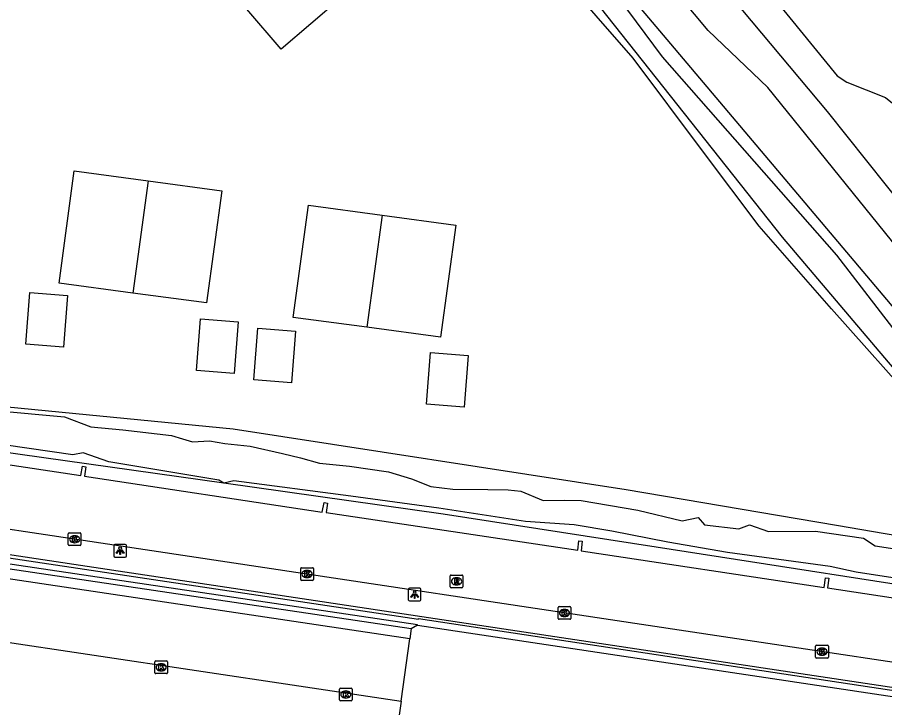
# Model space of a CAD drawing. Extents: x 164150 to 165261, y 382513 to 383432.
# Drawn here: x 164946.8 to 165015, y 382765.4 to 382819.7 of the extents above; entities that cross this region are included whole.
import ezdxf

# ---------------------------------------------------------------- set-up
doc = ezdxf.new("R2010")
doc.units = 0
for name, color, linetype in [('IMGEO_Groenvoorziening', 7, 'Continuous'), ('IMGEO_Kolk', 7, 'Continuous'), ('IMGEO_Lichtpunt', 7, 'Continuous'), ('IMGEO_Muur', 7, 'Continuous'), ('IMGEO_Pand_vergunning_verleend', 7, 'Continuous'), ('IMGEO_Parkeervlak_open', 7, 'Continuous'), ('IMGEO_Rijbaan_lokaal_halfverhard', 7, 'Continuous'), ('IMGEO_Rijbaan_lokaal_open', 7, 'Continuous'), ('IMGEO_Rioolput', 7, 'Continuous'), ('IMGEO_Voetpad_open', 7, 'Continuous'), ('IMGEO_Waterloop', 7, 'Continuous')]:
    doc.layers.add(name, color=color, linetype=linetype)

msp = doc.modelspace()

# ---------------------------------------------------------------- linework, layer by layer
at = {"layer": 'IMGEO_Groenvoorziening'}
for points in [[(164963.577, 382880.506), (164963.079, 382879.426), (164962.906, 382878.218), (164963.081, 382877.037), (164963.545, 382876.012), (164964.361, 382874.977), (164965.667, 382873.276), (164967.583, 382869.992), (164978.695, 382855.638), (164983.866, 382849.461), (164984.722, 382848.418), (164993.893, 382838.436), (164999.112, 382831.468), (165000, 382830.006), (165002.749, 382825.482), (165011.252, 382815.071), (165011.998, 382814.567), (165015.046, 382813.356), (165016.013, 382812.564), (165037.997, 382785.468), (165046.44, 382775.155)], [(164978.505, 382840.811), (164998.129, 382817.586), (165015.84, 382796.624)], [(165024.895, 382780.909), (165010.811, 382796.744), (165005.113, 382803.251), (165000.745, 382809.059), (164995.194, 382816.44), (164989.385, 382823.145)], [(164963.018, 382783.02), (164941.565, 382786.038), (164932.64, 382787.599), (164932.115, 382787.839), (164931.62, 382788.301), (164931.536, 382788.629), (164931.609, 382789.188), (164931.919, 382789.739), (164932.288, 382790.011), (164933.348, 382790.265), (164963.758, 382787.314), (164994.647, 382782.547), (165011.198, 382779.722), (165026.496, 382777.11)], [(165024, 382773.812), (164997.013, 382777.997), (164980.259, 382780.596), (164963.018, 382783.02)], [(164977.759, 382771.609), (164978.243, 382771.887)]]:
    msp.add_lwpolyline(points, dxfattribs=at)
at = {"layer": 'IMGEO_Kolk'}
for p, q in [((164950.781, 382778.199), (164950.781, 382779.051)), ((164950.856, 382779.125), (164951.708, 382779.125)), ((164951.782, 382779.051), (164951.782, 382778.199)), ((164951.292, 382778.345), (164951.267, 382778.345)), ((164951.269, 382778.905), (164951.294, 382778.905)), ((164951.708, 382778.125), (164950.856, 382778.125)), ((164969.061, 382775.46), (164969.061, 382776.312)), ((164969.136, 382776.386), (164969.988, 382776.386)), ((164970.062, 382776.312), (164970.062, 382775.46)), ((164969.572, 382775.606), (164969.547, 382775.606)), ((164969.549, 382776.166), (164969.574, 382776.166)), ((164969.988, 382775.386), (164969.136, 382775.386)), ((164989.307, 382772.402), (164989.307, 382773.254)), ((164989.382, 382773.328), (164990.234, 382773.328)), ((164989.795, 382773.108), (164989.82, 382773.108)), ((164990.308, 382773.254), (164990.308, 382772.402)), ((164990.234, 382772.328), (164989.382, 382772.328)), ((164989.818, 382772.548), (164989.793, 382772.548)), ((165009.556, 382769.356), (165009.556, 382770.208)), ((165009.631, 382770.282), (165010.483, 382770.282)), ((165010.557, 382770.208), (165010.557, 382769.356)), ((165010.067, 382769.502), (165010.042, 382769.502)), ((165010.044, 382770.062), (165010.069, 382770.062)), ((164957.585, 382768.131), (164957.585, 382768.983)), ((164957.66, 382769.057), (164958.512, 382769.057)), ((164958.073, 382768.837), (164958.098, 382768.837)), ((164958.586, 382768.983), (164958.586, 382768.131)), ((165010.483, 382769.282), (165009.631, 382769.282)), ((164958.096, 382768.277), (164958.071, 382768.277)), ((164958.512, 382768.057), (164957.66, 382768.057)), ((164972.112, 382765.991), (164972.112, 382766.843)), ((164972.187, 382766.917), (164973.039, 382766.917)), ((164972.6, 382766.697), (164972.625, 382766.697)), ((164973.113, 382766.843), (164973.113, 382765.991)), ((164972.623, 382766.137), (164972.598, 382766.137)), ((164973.039, 382765.917), (164972.187, 382765.917))]:
    msp.add_line(p, q, dxfattribs=at)
for points in [[(164950.781, 382778.199), (164950.781, 382779.051)], [(164950.856, 382779.125), (164951.708, 382779.125)], [(164951.782, 382779.051), (164951.782, 382778.199)], [(164951.102, 382778.825), (164951.225, 382778.825), (164951.225, 382778.674), (164951.355, 382778.825), (164951.519, 382778.825), (164951.373, 382778.674), (164951.526, 382778.425), (164951.374, 382778.425), (164951.289, 382778.589), (164951.225, 382778.522), (164951.225, 382778.425), (164951.102, 382778.425), (164951.102, 382778.825)], [(164951.708, 382778.125), (164950.856, 382778.125)], [(164969.061, 382775.46), (164969.061, 382776.312)], [(164969.136, 382776.386), (164969.988, 382776.386)], [(164970.062, 382776.312), (164970.062, 382775.46)], [(164969.382, 382776.086), (164969.505, 382776.086), (164969.505, 382775.935), (164969.635, 382776.086), (164969.799, 382776.086), (164969.653, 382775.935), (164969.806, 382775.686), (164969.654, 382775.686), (164969.569, 382775.85), (164969.505, 382775.783), (164969.505, 382775.686), (164969.382, 382775.686), (164969.382, 382776.086)], [(164969.988, 382775.386), (164969.136, 382775.386)], [(164989.307, 382772.402), (164989.307, 382773.254)], [(164989.382, 382773.328), (164990.234, 382773.328)], [(164989.628, 382773.028), (164989.751, 382773.028), (164989.751, 382772.877), (164989.881, 382773.028), (164990.045, 382773.028), (164989.899, 382772.877), (164990.052, 382772.628), (164989.9, 382772.628), (164989.815, 382772.792), (164989.751, 382772.725), (164989.751, 382772.628), (164989.628, 382772.628), (164989.628, 382773.028)], [(164990.308, 382773.254), (164990.308, 382772.402)], [(164990.234, 382772.328), (164989.382, 382772.328)], [(165009.556, 382769.356), (165009.556, 382770.208)], [(165009.631, 382770.282), (165010.483, 382770.282)], [(165010.557, 382770.208), (165010.557, 382769.356)], [(165009.877, 382769.982), (165010, 382769.982), (165010, 382769.831), (165010.13, 382769.982), (165010.294, 382769.982), (165010.148, 382769.831), (165010.301, 382769.582), (165010.149, 382769.582), (165010.064, 382769.746), (165010, 382769.679), (165010, 382769.582), (165009.877, 382769.582), (165009.877, 382769.982)], [(164957.585, 382768.131), (164957.585, 382768.983)], [(164957.66, 382769.057), (164958.512, 382769.057)], [(164957.906, 382768.757), (164958.029, 382768.757), (164958.029, 382768.606), (164958.159, 382768.757), (164958.323, 382768.757), (164958.177, 382768.606), (164958.33, 382768.357), (164958.178, 382768.357), (164958.093, 382768.521), (164958.029, 382768.454), (164958.029, 382768.357), (164957.906, 382768.357), (164957.906, 382768.757)], [(164958.586, 382768.983), (164958.586, 382768.131)], [(165010.483, 382769.282), (165009.631, 382769.282)], [(164958.512, 382768.057), (164957.66, 382768.057)], [(164972.112, 382765.991), (164972.112, 382766.843)], [(164972.187, 382766.917), (164973.039, 382766.917)], [(164973.113, 382766.843), (164973.113, 382765.991)], [(164972.433, 382766.617), (164972.556, 382766.617), (164972.556, 382766.466), (164972.686, 382766.617), (164972.85, 382766.617), (164972.704, 382766.466), (164972.857, 382766.217), (164972.705, 382766.217), (164972.62, 382766.381), (164972.556, 382766.314), (164972.556, 382766.217), (164972.433, 382766.217), (164972.433, 382766.617)], [(164973.039, 382765.917), (164972.187, 382765.917)]]:
    msp.add_lwpolyline(points, dxfattribs=at)
for centre, start, end in [((164950.858, 382779.049), 91.55205, 178.44795), ((164950.858, 382779.049), 91.55205, 178.44795), ((164951.706, 382779.049), 1.55205, 88.44795), ((164951.706, 382779.049), 1.55205, 88.44795), ((164950.858, 382778.201), 181.55205, 268.44795), ((164950.858, 382778.201), 181.55205, 268.44795), ((164951.706, 382778.201), 271.55205, 358.44795), ((164951.706, 382778.201), 271.55205, 358.44795), ((164969.138, 382776.31), 91.55205, 178.44795), ((164969.138, 382776.31), 91.55205, 178.44795), ((164969.986, 382776.31), 1.55205, 88.44795), ((164969.986, 382776.31), 1.55205, 88.44795), ((164969.138, 382775.462), 181.55205, 268.44795), ((164969.138, 382775.462), 181.55205, 268.44795), ((164969.986, 382775.462), 271.55205, 358.44795), ((164969.986, 382775.462), 271.55205, 358.44795), ((164989.384, 382773.252), 91.55205, 178.44795), ((164989.384, 382773.252), 91.55205, 178.44795), ((164990.232, 382773.252), 1.55205, 88.44795), ((164990.232, 382773.252), 1.55205, 88.44795), ((164989.384, 382772.404), 181.55205, 268.44795), ((164989.384, 382772.404), 181.55205, 268.44795), ((164990.232, 382772.404), 271.55205, 358.44795), ((164990.232, 382772.404), 271.55205, 358.44795), ((165009.633, 382770.206), 91.55205, 178.44795), ((165009.633, 382770.206), 91.55205, 178.44795), ((165010.481, 382770.206), 1.55205, 88.44795), ((165010.481, 382770.206), 1.55205, 88.44795), ((164957.662, 382768.981), 91.55205, 178.44795), ((164957.662, 382768.981), 91.55205, 178.44795), ((164958.51, 382768.981), 1.55205, 88.44795), ((164958.51, 382768.981), 1.55205, 88.44795), ((165009.633, 382769.358), 181.55205, 268.44795), ((165009.633, 382769.358), 181.55205, 268.44795), ((165010.481, 382769.358), 271.55205, 358.44795), ((165010.481, 382769.358), 271.55205, 358.44795), ((164957.662, 382768.133), 181.55205, 268.44795), ((164957.662, 382768.133), 181.55205, 268.44795), ((164958.51, 382768.133), 271.55205, 358.44795), ((164958.51, 382768.133), 271.55205, 358.44795), ((164972.189, 382766.841), 91.55205, 178.44795), ((164972.189, 382766.841), 91.55205, 178.44795), ((164973.037, 382766.841), 1.55205, 88.44795), ((164973.037, 382766.841), 1.55205, 88.44795), ((164972.189, 382765.993), 181.55205, 268.44795), ((164972.189, 382765.993), 181.55205, 268.44795), ((164973.037, 382765.993), 271.55205, 358.44795), ((164973.037, 382765.993), 271.55205, 358.44795)]:
    msp.add_arc(centre, 0.0765, start, end, dxfattribs=at)
for centre, major_axis, ratio, start_param, end_param in [((164951.268, 382778.625), (-0.387, 0.002), 0.722429, 4.712389, 7.853982), ((164951.293, 382778.625), (-0.39, 0.002), 0.717154, 1.570796, 4.712389), ((164969.548, 382775.886), (-0.387, 0.002), 0.722429, 4.712389, 7.853982), ((164969.573, 382775.886), (-0.39, 0.002), 0.717154, 1.570796, 4.712389), ((164989.794, 382772.828), (-0.387, 0.002), 0.722429, 4.712389, 7.853982), ((164989.819, 382772.828), (-0.39, 0.002), 0.717154, 1.570796, 4.712389), ((165010.043, 382769.782), (-0.387, 0.002), 0.722429, 4.712389, 7.853982), ((165010.068, 382769.782), (-0.39, 0.002), 0.717154, 1.570796, 4.712389), ((164958.072, 382768.557), (-0.387, 0.002), 0.722429, 4.712389, 7.853982), ((164958.097, 382768.557), (-0.39, 0.002), 0.717154, 1.570796, 4.712389), ((164972.599, 382766.417), (-0.387, 0.002), 0.722429, 4.712389, 7.853982), ((164972.624, 382766.417), (-0.39, 0.002), 0.717154, 1.570796, 4.712389)]:
    msp.add_ellipse(centre, major_axis=major_axis, ratio=ratio, start_param=start_param, end_param=end_param, dxfattribs=at)
at = {"layer": 'IMGEO_Lichtpunt'}
for p, q in [((164954.361, 382778.124), (164954.361, 382777.317)), ((164954.361, 382778.124), (164954.361, 382777.317)), ((164955.263, 382778.219), (164954.455, 382778.219)), ((164955.263, 382778.219), (164954.455, 382778.219)), ((164955.357, 382777.317), (164955.357, 382778.124)), ((164955.357, 382777.317), (164955.357, 382778.124)), ((164954.455, 382777.223), (164955.263, 382777.223)), ((164954.455, 382777.223), (164955.263, 382777.223)), ((164977.524, 382774.676), (164977.524, 382773.869)), ((164977.524, 382774.676), (164977.524, 382773.869)), ((164978.426, 382774.771), (164977.618, 382774.771)), ((164978.426, 382774.771), (164977.618, 382774.771)), ((164978.52, 382773.869), (164978.52, 382774.676)), ((164978.52, 382773.869), (164978.52, 382774.676)), ((164977.618, 382773.775), (164978.426, 382773.775)), ((164977.618, 382773.775), (164978.426, 382773.775))]:
    msp.add_line(p, q, dxfattribs=at)
for points in [[(164954.735, 382777.788), (164954.774, 382777.76), (164954.586, 382777.498), (164954.548, 382777.525), (164954.735, 382777.788)], [(164954.837, 382777.74), (164954.884, 382777.74), (164954.884, 382777.418), (164954.837, 382777.418), (164954.837, 382777.74)], [(164954.947, 382777.76), (164954.985, 382777.787), (164955.172, 382777.525), (164955.133, 382777.497), (164954.947, 382777.76)], [(164977.898, 382774.34), (164977.937, 382774.312), (164977.749, 382774.05), (164977.711, 382774.077), (164977.898, 382774.34)], [(164978, 382774.292), (164978.047, 382774.292), (164978.047, 382773.97), (164978, 382773.97), (164978, 382774.292)], [(164978.11, 382774.312), (164978.148, 382774.339), (164978.335, 382774.077), (164978.296, 382774.049), (164978.11, 382774.312)]]:
    msp.add_lwpolyline(points, dxfattribs=at)
for centre in [(164954.86, 382777.922), (164978.023, 382774.474)]:
    msp.add_circle(centre, 0.0994, dxfattribs=at)
for centre, start, end in [((164954.455, 382778.124), 90, 180), ((164954.455, 382778.124), 90, 180), ((164955.263, 382778.124), 0, 90), ((164955.263, 382778.124), 0, 90), ((164954.455, 382777.317), 180, 270), ((164954.455, 382777.317), 180, 270), ((164955.263, 382777.317), 270, 0), ((164955.263, 382777.317), 270, 360), ((164977.618, 382774.676), 90, 180), ((164977.618, 382774.676), 90, 180), ((164978.426, 382774.676), 0, 90), ((164978.426, 382774.676), 0, 90), ((164977.618, 382773.869), 180, 270), ((164977.618, 382773.869), 180, 270), ((164978.426, 382773.869), 270, 0), ((164978.426, 382773.869), 270, 360)]:
    msp.add_arc(centre, 0.0946, start, end, dxfattribs=at)
at = {"layer": 'IMGEO_Muur'}
for points in [[(164978.243, 382771.887), (164922.379, 382780.213), (164922.444, 382780.701), (164978.319, 382772.347), (164978.327, 382772.394), (165021.417, 382765.877)], [(165009.071, 382611.02), (165008.953, 382610.331), (164997.52, 382612.103), (165020.819, 382765.438), (164978.237, 382771.852), (164978.243, 382771.887)]]:
    msp.add_lwpolyline(points, dxfattribs=at)
at = {"layer": 'IMGEO_Pand_vergunning_verleend'}
for points in [[(164966.807, 382827.478), (164972.2, 382821.157), (164967.515, 382817.159), (164962.122, 382823.48), (164966.807, 382827.478)], [(164955.863, 382797.983), (164950.068, 382798.765), (164951.258, 382807.584), (164957.053, 382806.802)], [(164957.053, 382806.802), (164955.863, 382797.983)], [(164957.053, 382806.802), (164962.848, 382806.02), (164961.658, 382797.201), (164955.863, 382797.983)], [(164974.269, 382795.286), (164968.474, 382796.068), (164969.664, 382804.887), (164975.459, 382804.105)], [(164975.459, 382804.105), (164974.269, 382795.286)], [(164975.459, 382804.105), (164981.254, 382803.323), (164980.064, 382794.504), (164974.269, 382795.286)], [(164947.437, 382793.97), (164947.755, 382798.031), (164950.719, 382797.798), (164950.4, 382793.737), (164947.437, 382793.97)], [(164960.868, 382791.895), (164961.187, 382795.957), (164964.15, 382795.724), (164963.832, 382791.663), (164960.868, 382791.895)], [(164965.368, 382791.151), (164965.687, 382795.212), (164968.651, 382794.98), (164968.332, 382790.918), (164965.368, 382791.151)], [(164978.943, 382789.253), (164979.262, 382793.315), (164982.226, 382793.082), (164981.907, 382789.021), (164978.943, 382789.253)]]:
    msp.add_lwpolyline(points, dxfattribs=at)
at = {"layer": 'IMGEO_Parkeervlak_open'}
for points in [[(164922.259, 382780.992), (164922.147, 382779.942), (164922.558, 382779.82), (164977.759, 382771.609)], [(164977.643, 382770.78), (164929.373, 382778.003), (164928.639, 382773.137), (164976.956, 382765.895)], [(164977.759, 382771.609), (164977.643, 382770.78)], [(164976.956, 382765.895), (164977.643, 382770.78)], [(164976.956, 382765.895), (164976.796, 382764.799)]]:
    msp.add_lwpolyline(points, dxfattribs=at)
at = {"layer": 'IMGEO_Rijbaan_lokaal_halfverhard'}
for points in [[(164959.431, 382878.583), (164958.674, 382876.98), (164958.35, 382876.167), (164958.363, 382875.693), (164959.04, 382874.318), (164960.967, 382871.243), (164962.717, 382867.875), (164965.388, 382864.32), (164969.997, 382859.087), (164977.435, 382850.72), (164981.823, 382846.303), (164986.895, 382840.696), (164990.244, 382836.326), (164992.442, 382833.366), (164995.566, 382829.963), (164996.689, 382829.198), (164998.016, 382826.7), (165002.313, 382822.003), (165010.455, 382812.264), (165021.297, 382798.689)], [(165031.511, 382771.656), (165032.653, 382774.43), (165032.653, 382778.898), (165031.585, 382781.567), (165028.027, 382786.516), (165024.78, 382789.567), (165015.521, 382802.105), (165005.796, 382814.145), (165001.099, 382818.623), (164997.741, 382822.668), (164995.168, 382824.363), (164990.96, 382828.479), (164990.46, 382831.429), (164985.079, 382837.766), (164972.178, 382851.984), (164961.705, 382863.526), (164957.307, 382870.046), (164955.036, 382872.781), (164952.823, 382873.392), (164950.781, 382873.585)]]:
    msp.add_lwpolyline(points, dxfattribs=at)
at = {"layer": 'IMGEO_Rijbaan_lokaal_open'}
for points in [[(164930.899, 382786.746), (164932.483, 382786.528), (164932.64, 382787.291), (164932.865, 382787.235), (164932.756, 382786.49), (164951.775, 382783.642), (164951.9, 382784.367), (164952.161, 382784.322), (164952.061, 382783.58), (164970.742, 382780.765), (164970.897, 382781.5), (164971.163, 382781.459), (164971.059, 382780.72), (164990.853, 382777.76), (164990.931, 382778.502), (164991.2, 382778.466), (164991.105, 382777.717), (165010.219, 382774.838), (165010.328, 382775.598), (165010.593, 382775.558), (165010.498, 382774.806), (165025.505, 382772.535)], [(165037.597, 382765.661), (165029.503, 382766.864), (164930.148, 382781.796)]]:
    msp.add_lwpolyline(points, dxfattribs=at)
at = {"layer": 'IMGEO_Rioolput'}
for p, q in [((164980.818, 382774.883), (164980.818, 382775.735)), ((164980.893, 382775.809), (164981.745, 382775.809)), ((164981.306, 382775.589), (164981.331, 382775.589)), ((164981.819, 382775.735), (164981.819, 382774.883)), ((164981.329, 382775.029), (164981.304, 382775.029)), ((164981.745, 382774.809), (164980.893, 382774.809))]:
    msp.add_line(p, q, dxfattribs=at)
for points in [[(164980.818, 382774.883), (164980.818, 382775.735)], [(164980.893, 382775.809), (164981.745, 382775.809)], [(164981.819, 382775.735), (164981.819, 382774.883)], [(164981.407, 382775.507), (164981.155, 382775.509), (164981.155, 382775.109)], [(164981.155, 382775.109), (164981.279, 382775.109), (164981.279, 382775.271), (164981.29, 382775.271)], [(164981.333, 382775.428), (164981.279, 382775.428), (164981.279, 382775.347)], [(164981.279, 382775.347), (164981.331, 382775.347)], [(164981.337, 382775.242), (164981.408, 382775.109), (164981.548, 382775.109), (164981.483, 382775.235)], [(164981.745, 382774.809), (164980.893, 382774.809)]]:
    msp.add_lwpolyline(points, dxfattribs=at)
for centre, radius, start, end in [((164980.895, 382775.733), 0.0765, 91.55205, 178.44795), ((164980.895, 382775.733), 0.0765, 91.55205, 178.44795), ((164981.743, 382775.733), 0.0765, 1.55205, 88.44795), ((164981.743, 382775.733), 0.0765, 1.55205, 88.44795), ((164980.895, 382774.885), 0.0765, 181.55205, 268.44795), ((164980.895, 382774.885), 0.0765, 181.55205, 268.44795), ((164981.289, 382775.218), 0.0533, 26.02933, 88.69889), ((164981.315, 382775.536), 0.19, 274.7715, 282.96867), ((164981.339, 382775.332), 0.0964, 77.00612, 93.18647), ((164981.353, 382775.389), 0.0378, 276.66336, 79.67722), ((164981.406, 382775.397), 0.109, 350.36119, 89.41601), ((164981.404, 382775.397), 0.112, 277.58423, 350.98172), ((164981.388, 382775.182), 0.108, 29.51342, 73.79051), ((164981.743, 382774.885), 0.0765, 271.55205, 358.44795), ((164981.743, 382774.885), 0.0765, 271.55205, 358.44795)]:
    msp.add_arc(centre, radius, start, end, dxfattribs=at)
for centre, major_axis, ratio, start_param, end_param in [((164981.305, 382775.309), (-0.387, 0.002), 0.722429, 4.712389, 7.853982), ((164981.33, 382775.309), (-0.39, 0.002), 0.717154, 1.570796, 4.712389)]:
    msp.add_ellipse(centre, major_axis=major_axis, ratio=ratio, start_param=start_param, end_param=end_param, dxfattribs=at)
at = {"layer": 'IMGEO_Voetpad_open'}
msp.add_lwpolyline([(165021.448, 382766.088), (165019.888, 382766.324), (164922.449, 382780.963)], dxfattribs=at)
at = {"layer": 'IMGEO_Waterloop'}
for points in [[(165028.308, 382777.176), (165006.943, 382802.363), (164987.144, 382827.404)], [(164990.594, 382825.872), (164997.483, 382816.562), (165011.189, 382800.96), (165015.613, 382795.236)], [(164945.009, 382788.756), (164950.473, 382788.241), (164952.551, 382787.455), (164955.079, 382787.231), (164958.891, 382786.793), (164959.769, 382786.51), (164960.54, 382786.285), (164961.899, 382786.353), (164963.104, 382786.164), (164965.09, 382785.95), (164967.64, 382785.356), (164969.056, 382785.014), (164970.541, 382784.609), (164972.903, 382784.373), (164975.974, 382783.935), (164977.775, 382783.363), (164979.287, 382782.758), (164981.034, 382782.557), (164983.77, 382782.54), (164985.378, 382782.507), (164986.384, 382782.406), (164988.127, 382781.669), (164989.769, 382781.703), (164991.106, 382781.665), (164995.578, 382780.898), (164999.048, 382780.064), (165000.316, 382780.331), (165000.816, 382779.764), (165003.519, 382779.431), (165004.353, 382779.764), (165005.862, 382779.23), (165009.557, 382779.263), (165013.318, 382778.703), (165014.242, 382778.109), (165027.952, 382776.007)], [(164963.018, 382783.02), (164962.626, 382783.257), (164953.982, 382784.712), (164951.941, 382785.405), (164951.146, 382785.255), (164944.055, 382786.294)], [(165019.045, 382775.06), (165012.754, 382776.039), (165010.708, 382776.47), (165002.62, 382777.57), (164997.92, 382778.401), (164993.534, 382779.247), (164990.557, 382779.747), (164986.729, 382780.007), (164979.922, 382781.055), (164972.994, 382782.011), (164963.792, 382783.219), (164963.018, 382783.02)]]:
    msp.add_lwpolyline(points, dxfattribs=at)

doc.saveas('drawing.dxf')
